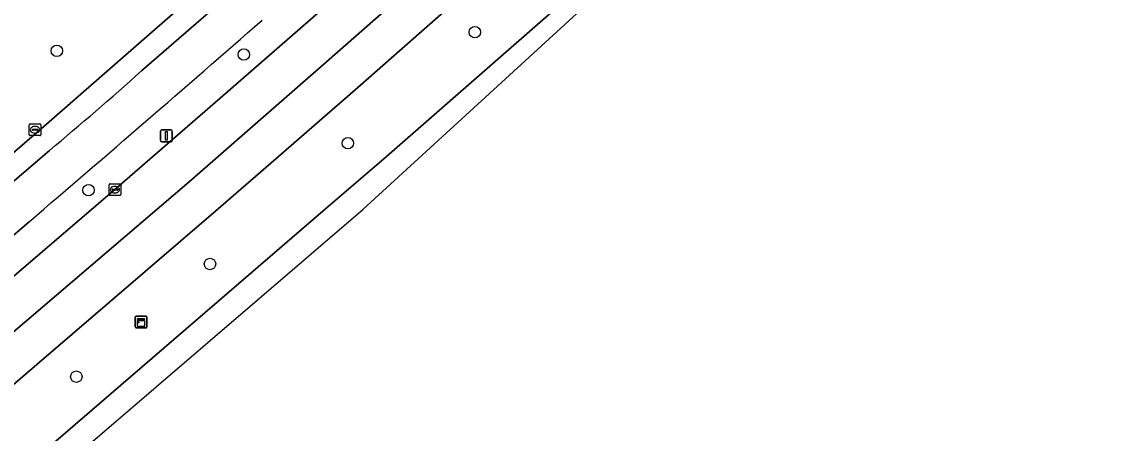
# Model space of a CAD drawing. Extents: x 159039 to 160102, y 381214 to 382524.
# Drawn here: x 159387.6 to 159481.2, y 381422.3 to 381457.4 of the extents above; entities that cross this region are included whole.
import ezdxf

# ---------------------------------------------------------------- set-up
doc = ezdxf.new("R2010")
doc.units = 0
for name, color, linetype in [('IMGEO_Berm_groen', 7, 'Continuous'), ('IMGEO_Boom', 7, 'Continuous'), ('IMGEO_Fietspad_gesloten', 7, 'Continuous'), ('IMGEO_Groenvoorziening', 7, 'Continuous'), ('IMGEO_Kast', 7, 'Continuous'), ('IMGEO_Kolk', 7, 'Continuous'), ('IMGEO_Lichtmast', 7, 'Continuous'), ('IMGEO_Rijbaan_regionaal_gesloten', 7, 'Continuous'), ('IMGEO_Voetpad_open', 7, 'Continuous')]:
    doc.layers.add(name, color=color, linetype=linetype)

msp = doc.modelspace()

# ---------------------------------------------------------------- linework, layer by layer
at = {"layer": 'IMGEO_Berm_groen'}
for points in [[(159395.563, 381443.073), (159404.558, 381450.901), (159414.042, 381459.154), (159434.773, 381477.467), (159442.492, 381484.426), (159465.201, 381505.256), (159482.267, 381521.51), (159492.644, 381531.758), (159499.797, 381539.047), (159509.914, 381549.667), (159513.487, 381553.459), (159524.318, 381565.22), (159524.392, 381565.298)], [(159529.443, 381560.38), (159495.714, 381524.98), (159488.86, 381518.149), (159474.06, 381504.012), (159461.511, 381492.336), (159448.426, 381480.359), (159432.909, 381466.414), (159416.317, 381451.803), (159409.309, 381445.71), (159404.195, 381441.263), (159306.514, 381357.491)], [(159310.488, 381352.927), (159355.053, 381391.082), (159413.374, 381441.268), (159418.54, 381445.713), (159436.893, 381461.755)], [(159301.884, 381362.731), (159304.87, 381365.271), (159339.224, 381394.831), (159354.89, 381408.246), (159395.563, 381443.073)], [(159388.224, 381440.332), (159371.651, 381426.113), (159345.134, 381403.373), (159318.648, 381380.652), (159300.932, 381365.516), (159300.143, 381364.853), (159300.061, 381364.742)]]:
    msp.add_lwpolyline(points, dxfattribs=at)
msp.add_arc((157876.943, 383208.095), 2325.717, 310.527512, 311.176302, dxfattribs=at)
at = {"layer": 'IMGEO_Boom'}
for centre in [(159426.337, 381456.528), (159390.601, 381454.93), (159406.587, 381454.612), (159415.481, 381447.038), (159393.313, 381443.03), (159403.695, 381436.723), (159392.267, 381427.098)]:
    msp.add_circle(centre, 0.489, dxfattribs=at)
at = {"layer": 'IMGEO_Fietspad_gesloten'}
for points in [[(159457.179, 381504.954), (159450.596, 381498.844), (159432.65, 381482.499), (159425.386, 381476.018), (159420.124, 381471.433), (159419.379, 381470.789), (159418.101, 381470.859), (159409.946, 381463.74), (159397.846, 381453.215)], [(159389.964, 381446.415), (159354.006, 381415.613), (159353.612, 381413.948), (159352.874, 381413.294), (159300.496, 381368.385)], [(159371.651, 381426.113), (159388.224, 381440.332)]]:
    msp.add_lwpolyline(points, dxfattribs=at)
for centre, radius, start, end in [((157876.943, 383208.095), 2325.717, 310.527512, 311.176302), ((159151.241, 381731.092), 371.523, 309.98244, 311.58789)]:
    msp.add_arc(centre, radius, start, end, dxfattribs=at)
at = {"layer": 'IMGEO_Groenvoorziening'}
msp.add_lwpolyline([(159384.956, 381444.61), (159389.259, 381448.283), (159398.293, 381456.146), (159410.608, 381466.883), (159402.03, 381476.877), (159399.15, 381474.403), (159400.78, 381472.608), (159386.592, 381460.368)], dxfattribs=at)
at = {"layer": 'IMGEO_Kast'}
for p, q in [((159397.303, 381431.342), (159397.303, 381432.183)), ((159397.303, 381432.183), (159397.303, 381431.342)), ((159397.378, 381432.267), (159398.219, 381432.267)), ((159398.219, 381432.267), (159397.378, 381432.267)), ((159398.303, 381432.192), (159398.303, 381431.351)), ((159398.303, 381431.351), (159398.303, 381432.192)), ((159398.228, 381431.267), (159397.387, 381431.267)), ((159397.387, 381431.267), (159398.228, 381431.267))]:
    msp.add_line(p, q, dxfattribs=at)
for points in [[(159397.498, 381432.057), (159398.098, 381432.057), (159398.098, 381431.972), (159397.498, 381431.972), (159397.498, 381432.057)], [(159397.498, 381431.882), (159398.098, 381431.882), (159398.098, 381431.393), (159397.498, 381431.393), (159397.498, 381431.882)]]:
    msp.add_lwpolyline(points, dxfattribs=at)
msp.add_circle((159397.582, 381431.731), 0.0377, dxfattribs=at)
for centre, start, end in [((159397.381, 381432.189), 92.4484, 184.28452), ((159397.381, 381432.189), 92.4484, 184.28452), ((159398.225, 381432.189), 2.4484, 94.28452), ((159398.225, 381432.189), 2.4484, 94.28452), ((159397.381, 381431.345), 182.4484, 274.28452), ((159397.381, 381431.345), 182.4484, 274.28452), ((159398.225, 381431.345), 272.4484, 4.28452), ((159398.225, 381431.345), 272.4484, 4.28452)]:
    msp.add_arc(centre, 0.0779, start, end, dxfattribs=at)
at = {"layer": 'IMGEO_Kolk'}
for p, q in [((159388.233, 381447.766), (159388.233, 381448.618)), ((159388.308, 381448.692), (159389.16, 381448.692)), ((159388.721, 381448.472), (159388.746, 381448.472)), ((159389.234, 381448.618), (159389.234, 381447.766)), ((159389.16, 381447.692), (159388.308, 381447.692)), ((159388.492, 381448.186), (159388.492, 381448.198)), ((159388.93, 381448.149), (159388.532, 381448.149)), ((159388.535, 381448.235), (159388.933, 381448.235)), ((159388.744, 381447.912), (159388.719, 381447.912)), ((159388.976, 381448.198), (159388.976, 381448.186)), ((159395.062, 381442.647), (159395.062, 381443.499)), ((159395.137, 381443.573), (159395.989, 381443.573)), ((159395.321, 381443.067), (159395.321, 381443.079)), ((159395.759, 381443.03), (159395.361, 381443.03)), ((159395.364, 381443.116), (159395.762, 381443.116)), ((159395.573, 381442.793), (159395.548, 381442.793)), ((159395.55, 381443.353), (159395.575, 381443.353)), ((159395.805, 381443.079), (159395.805, 381443.067)), ((159396.063, 381443.499), (159396.063, 381442.647)), ((159395.989, 381442.573), (159395.137, 381442.573))]:
    msp.add_line(p, q, dxfattribs=at)
for points in [[(159388.233, 381447.766), (159388.233, 381448.618)], [(159388.308, 381448.692), (159389.16, 381448.692)], [(159389.234, 381448.618), (159389.234, 381447.766)], [(159389.16, 381447.692), (159388.308, 381447.692)], [(159395.062, 381442.647), (159395.062, 381443.499)], [(159395.137, 381443.573), (159395.989, 381443.573)], [(159396.063, 381443.499), (159396.063, 381442.647)], [(159395.989, 381442.573), (159395.137, 381442.573)]]:
    msp.add_lwpolyline(points, dxfattribs=at)
for centre, radius, start, end in [((159388.31, 381448.616), 0.0765, 91.55205, 178.44795), ((159388.31, 381448.616), 0.0765, 91.55205, 178.44795), ((159389.158, 381448.616), 0.0765, 1.55205, 88.44795), ((159389.158, 381448.616), 0.0765, 1.55205, 88.44795), ((159388.31, 381447.768), 0.0765, 181.55205, 268.44795), ((159388.31, 381447.768), 0.0765, 181.55205, 268.44795), ((159388.532, 381448.195), 0.0403, 85.87752, 175.75265), ((159388.529, 381448.185), 0.0366, 178.93798, 274.71019), ((159388.933, 381448.192), 0.043, 264.86636, 352.45326), ((159388.937, 381448.197), 0.0386, 1.73085, 96.63898), ((159389.158, 381447.768), 0.0765, 271.55205, 358.44795), ((159389.158, 381447.768), 0.0765, 271.55205, 358.44795), ((159395.139, 381443.497), 0.0765, 91.55205, 178.44795), ((159395.139, 381443.497), 0.0765, 91.55205, 178.44795), ((159395.361, 381443.076), 0.0403, 85.87752, 175.75265), ((159395.358, 381443.066), 0.0366, 178.93798, 274.71019), ((159395.762, 381443.073), 0.043, 264.86636, 352.45326), ((159395.766, 381443.078), 0.0386, 1.73085, 96.63898), ((159395.987, 381443.497), 0.0765, 1.55205, 88.44795), ((159395.987, 381443.497), 0.0765, 1.55205, 88.44795), ((159395.139, 381442.649), 0.0765, 181.55205, 268.44795), ((159395.139, 381442.649), 0.0765, 181.55205, 268.44795), ((159395.987, 381442.649), 0.0765, 271.55205, 358.44795), ((159395.987, 381442.649), 0.0765, 271.55205, 358.44795)]:
    msp.add_arc(centre, radius, start, end, dxfattribs=at)
for centre, major_axis, ratio, start_param, end_param in [((159388.72, 381448.192), (-0.387, 0.002), 0.722429, 4.712389, 7.853982), ((159388.745, 381448.192), (-0.39, 0.002), 0.717154, 1.570796, 4.712389), ((159395.549, 381443.073), (-0.387, 0.002), 0.722429, 4.712389, 7.853982), ((159395.574, 381443.073), (-0.39, 0.002), 0.717154, 1.570796, 4.712389)]:
    msp.add_ellipse(centre, major_axis=major_axis, ratio=ratio, start_param=start_param, end_param=end_param, dxfattribs=at)
at = {"layer": 'IMGEO_Lichtmast'}
for p, q in [((159399.467, 381447.27), (159399.467, 381448.07)), ((159399.467, 381448.07), (159399.467, 381447.27)), ((159399.567, 381448.17), (159400.357, 381448.17)), ((159400.357, 381448.17), (159399.567, 381448.17)), ((159400.457, 381448.07), (159400.457, 381447.27)), ((159400.457, 381447.27), (159400.457, 381448.07)), ((159400.357, 381447.17), (159399.567, 381447.17)), ((159399.567, 381447.17), (159400.357, 381447.17))]:
    msp.add_line(p, q, dxfattribs=at)
msp.add_lwpolyline([(159399.887, 381448.045), (159400.037, 381448.045), (159400.037, 381447.295), (159399.887, 381447.295), (159399.887, 381448.045)], dxfattribs=at)
for centre, start, end in [((159399.567, 381448.07), 90, 180), ((159399.567, 381448.07), 90, 180), ((159400.357, 381448.07), 0, 90), ((159400.357, 381448.07), 360, 90), ((159399.567, 381447.27), 180, 270), ((159399.567, 381447.27), 180, 270), ((159400.357, 381447.27), 270, 0), ((159400.357, 381447.27), 270, 0)]:
    msp.add_arc(centre, 0.1, start, end, dxfattribs=at)
at = {"layer": 'IMGEO_Rijbaan_regionaal_gesloten'}
for points in [[(159383.498, 381428.039), (159401.924, 381443.755), (159413.428, 381453.788), (159429.207, 381467.675), (159453.123, 381489.287), (159476.095, 381510.615), (159487.725, 381521.828), (159499.136, 381533.249), (159515.536, 381550.447), (159526.975, 381562.783), (159524.392, 381565.298), (159524.318, 381565.22), (159513.487, 381553.459), (159509.914, 381549.667), (159499.797, 381539.047), (159492.644, 381531.758), (159482.267, 381521.51), (159465.201, 381505.256), (159442.492, 381484.426), (159434.773, 381477.467), (159414.042, 381459.154), (159404.558, 381450.901), (159395.563, 381443.073), (159354.89, 381408.246)], [(159306.514, 381357.491), (159404.195, 381441.263), (159409.309, 381445.71), (159416.317, 381451.803), (159432.909, 381466.414), (159448.426, 381480.359), (159461.511, 381492.336), (159474.06, 381504.012), (159488.86, 381518.149), (159495.714, 381524.98), (159529.443, 381560.38), (159526.975, 381562.783), (159515.536, 381550.447), (159499.136, 381533.249), (159487.725, 381521.828), (159476.095, 381510.615), (159453.123, 381489.287), (159429.207, 381467.675), (159413.428, 381453.788), (159401.924, 381443.755), (159383.498, 381428.039)]]:
    msp.add_lwpolyline(points, dxfattribs=at)
msp.add_lwpolyline([(159228.975, 381280.421), (159306.518, 381346.877), (159416.77, 381441.367), (159489.887, 381508.356), (159537.905, 381552.349), (159536.368, 381553.774), (159525.014, 381542.388), (159507.251, 381525.399), (159490.066, 381509.393), (159472.78, 381493.666), (159455.885, 381478.555), (159436.893, 381461.755), (159418.54, 381445.713), (159413.374, 381441.268), (159355.053, 381391.082), (159310.488, 381352.927), (159307.398, 381350.309), (159303.986, 381347.368), (159283.05, 381329.34), (159260.576, 381309.867), (159249.066, 381300.002), (159229.476, 381283.439), (159228.183, 381282.334)], close=True, dxfattribs=at)
at = {"layer": 'IMGEO_Voetpad_open'}
for points in [[(159397.846, 381453.215), (159409.946, 381463.74), (159418.101, 381470.859), (159419.379, 381470.789), (159420.124, 381471.433), (159425.386, 381476.018), (159432.65, 381482.499), (159450.596, 381498.844), (159457.179, 381504.954)], [(159428.409, 381481.311), (159428.197, 381481.125), (159421.861, 381475.546), (159418.061, 381472.201), (159415.578, 381471.202), (159411.724, 381467.861), (159410.608, 381466.883), (159398.293, 381456.146), (159389.259, 381448.283), (159384.956, 381444.61), (159373.647, 381434.956), (159358.202, 381421.771), (159356.255, 381420.115), (159352.5, 381416.855), (159352.036, 381415.106), (159297.175, 381368.084), (159294.711, 381365.624)], [(159300.496, 381368.385), (159352.874, 381413.294), (159353.612, 381413.948), (159354.006, 381415.613), (159389.964, 381446.415)]]:
    msp.add_lwpolyline(points, dxfattribs=at)
msp.add_arc((159151.241, 381731.092), 371.523, 309.98244, 311.58789, dxfattribs=at)

doc.saveas('drawing.dxf')
